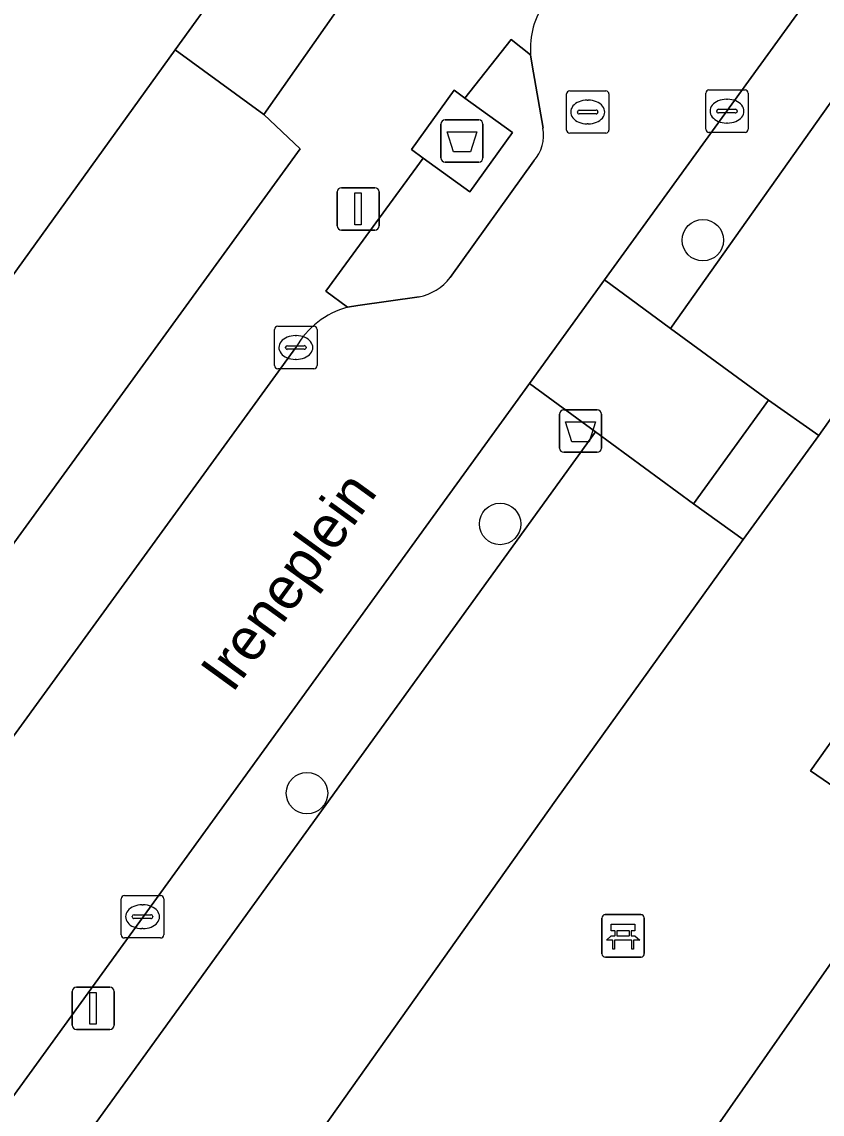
# Model space of a CAD drawing. Extents: x 160102 to 160934, y 382045 to 382923.
# Drawn here: x 160283.15 to 160302.04, y 382286.24 to 382312.01 of the extents above; entities that cross this region are included whole.
import ezdxf

# ---------------------------------------------------------------- set-up
doc = ezdxf.new("R2010")
doc.units = 0
for name, color, linetype in [('IMGEO_Afval_apart_plaats', 7, 'Continuous'), ('IMGEO_Afvalbak', 7, 'Continuous'), ('IMGEO_Bank', 7, 'Continuous'), ('IMGEO_Boom', 7, 'Continuous'), ('IMGEO_Groenvoorziening', 7, 'Continuous'), ('IMGEO_Hek', 7, 'Continuous'), ('IMGEO_Kolk', 7, 'Continuous'), ('IMGEO_Lichtmast', 7, 'Continuous'), ('IMGEO_Muur', 7, 'Continuous'), ('IMGEO_Openbare_ruimte_label', 7, 'Continuous'), ('IMGEO_Pand', 7, 'Continuous'), ('IMGEO_Rijbaan_lokaal_open', 7, 'Continuous'), ('IMGEO_Rioolput', 7, 'Continuous'), ('IMGEO_Terreindeel_open', 7, 'Continuous'), ('IMGEO_Terreindeel_zand', 7, 'Continuous'), ('IMGEO_Verkeerseiland_open', 7, 'Continuous'), ('IMGEO_Voetpad_gesloten', 7, 'Continuous'), ('IMGEO_Voetpad_op_trap', 7, 'Continuous'), ('IMGEO_Voetpad_open', 7, 'Continuous')]:
    doc.layers.add(name, color=color, linetype=linetype)

msp = doc.modelspace()

# ---------------------------------------------------------------- linework, layer by layer
at = {"layer": 'IMGEO_Afval_apart_plaats'}
for p, q in [((160293.042, 382308.794), (160293.042, 382309.594)), ((160293.042, 382309.594), (160293.042, 382308.794)), ((160293.142, 382309.694), (160293.932, 382309.694)), ((160293.932, 382309.694), (160293.142, 382309.694)), ((160294.032, 382309.594), (160294.032, 382308.794)), ((160294.032, 382308.794), (160294.032, 382309.594)), ((160293.932, 382308.694), (160293.142, 382308.694)), ((160293.142, 382308.694), (160293.932, 382308.694))]:
    msp.add_line(p, q, dxfattribs=at)
msp.add_lwpolyline([(160293.185, 382309.408), (160293.889, 382309.408), (160293.74, 382308.938), (160293.334, 382308.938), (160293.185, 382309.408)], dxfattribs=at)
for centre, start, end in [((160293.142, 382309.594), 90, 180), ((160293.142, 382309.594), 90, 180), ((160293.932, 382309.594), 0, 90), ((160293.932, 382309.594), 360, 90), ((160293.142, 382308.794), 180, 270), ((160293.142, 382308.794), 180, 270), ((160293.932, 382308.794), 270, 0), ((160293.932, 382308.794), 270, 0)]:
    msp.add_arc(centre, 0.1, start, end, dxfattribs=at)
at = {"layer": 'IMGEO_Afvalbak'}
for p, q in [((160295.84, 382301.953), (160295.84, 382302.753)), ((160295.84, 382302.753), (160295.84, 382301.953)), ((160295.94, 382302.853), (160296.73, 382302.853)), ((160296.73, 382302.853), (160295.94, 382302.853)), ((160296.83, 382302.753), (160296.83, 382301.953)), ((160296.83, 382301.953), (160296.83, 382302.753)), ((160296.73, 382301.853), (160295.94, 382301.853)), ((160295.94, 382301.853), (160296.73, 382301.853))]:
    msp.add_line(p, q, dxfattribs=at)
msp.add_lwpolyline([(160295.983, 382302.567), (160296.687, 382302.567), (160296.538, 382302.097), (160296.132, 382302.097), (160295.983, 382302.567)], dxfattribs=at)
for centre, start, end in [((160295.94, 382302.753), 90, 180), ((160295.94, 382302.753), 90, 180), ((160296.73, 382302.753), 0, 90), ((160296.73, 382302.753), 360, 90), ((160295.94, 382301.953), 180, 270), ((160295.94, 382301.953), 180, 270), ((160296.73, 382301.953), 270, 0), ((160296.73, 382301.953), 270, 0)]:
    msp.add_arc(centre, 0.1, start, end, dxfattribs=at)
at = {"layer": 'IMGEO_Bank'}
for p, q in [((160296.916, 382290.946), (160297.757, 382290.946)), ((160297.757, 382290.946), (160296.916, 382290.946)), ((160296.841, 382290.021), (160296.841, 382290.862)), ((160296.841, 382290.862), (160296.841, 382290.021)), ((160297.841, 382290.871), (160297.841, 382290.03)), ((160297.841, 382290.03), (160297.841, 382290.871)), ((160297.15, 382290.452), (160297.15, 382290.558)), ((160297.194, 382290.558), (160297.194, 382290.452)), ((160297.482, 382290.564), (160297.2, 382290.564)), ((160297.2, 382290.446), (160297.482, 382290.446)), ((160297.488, 382290.452), (160297.488, 382290.558)), ((160297.532, 382290.558), (160297.532, 382290.452)), ((160297.538, 382290.344), (160297.145, 382290.344)), ((160297.766, 382289.946), (160296.925, 382289.946)), ((160296.925, 382289.946), (160297.766, 382289.946))]:
    msp.add_line(p, q, dxfattribs=at)
for points in [[(160297.144, 382290.564), (160297.058, 382290.564), (160297.058, 382290.725), (160297.621, 382290.725), (160297.621, 382290.564), (160297.538, 382290.564)], [(160297.088, 382290.344), (160296.946, 382290.344), (160297.058, 382290.446), (160297.144, 382290.446)], [(160297.538, 382290.446), (160297.621, 382290.446), (160297.733, 382290.344), (160297.594, 382290.344)], [(160297.138, 382290.337), (160297.138, 382290.13), (160297.095, 382290.13), (160297.095, 382290.337)], [(160297.588, 382290.337), (160297.588, 382290.13), (160297.544, 382290.13), (160297.544, 382290.337)]]:
    msp.add_lwpolyline(points, dxfattribs=at)
for centre, radius, start, end in [((160296.919, 382290.868), 0.0779, 92.4484, 184.2845), ((160296.919, 382290.868), 0.0779, 92.4484, 184.2845), ((160297.763, 382290.868), 0.0779, 2.4484, 94.2845), ((160297.763, 382290.868), 0.0779, 2.4484, 94.2845), ((160297.143, 382290.557), 0.00671, 2.8957, 87.1043), ((160297.143, 382290.453), 0.00671, 272.8957, 357.1043), ((160297.2, 382290.557), 0.00671, 92.8957, 177.1043), ((160297.2, 382290.453), 0.00671, 182.8957, 267.1043), ((160297.482, 382290.557), 0.00671, 2.8957, 87.1043), ((160297.482, 382290.453), 0.00671, 272.8957, 357.1043), ((160297.539, 382290.557), 0.00671, 92.8957, 177.1043), ((160297.539, 382290.453), 0.00671, 182.8957, 267.1043), ((160297.088, 382290.337), 0.00671, 2.8957, 87.1043), ((160297.145, 382290.337), 0.00671, 92.8957, 177.1043), ((160297.537, 382290.337), 0.00671, 2.8957, 87.1043), ((160297.594, 382290.337), 0.00671, 92.8957, 177.1043), ((160296.919, 382290.024), 0.0779, 182.4484, 274.2845), ((160296.919, 382290.024), 0.0779, 182.4484, 274.2845), ((160297.763, 382290.024), 0.0779, 272.4484, 4.2845), ((160297.763, 382290.024), 0.0779, 272.4484, 4.2845)]:
    msp.add_arc(centre, radius, start, end, dxfattribs=at)
at = {"layer": 'IMGEO_Boom'}
for centre in [(160299.224, 382306.855), (160294.438, 382300.162), (160289.879, 382293.812)]:
    msp.add_circle(centre, 0.489, dxfattribs=at)
at = {"layer": 'IMGEO_Groenvoorziening'}
for points in [[(160317.776, 382334.705), (160296.902, 382305.917), (160298.463, 382304.774), (160305.65, 382314.925), (160311.427, 382322.892), (160312.348, 382323.715), (160313.537, 382323.945), (160314.27, 382323.554), (160326.937, 382313.97), (160329.476, 382312.184), (160329.555, 382312.339), (160331.921, 382316.994), (160317.11, 382327.578)], [(160296.687, 382302.334), (160295.13, 382303.476), (160272.677, 382272.508)], [(160273.638, 382266.243), (160274.689, 382265.5), (160280.538, 382261.367), (160295.738, 382251.003), (160296.529, 382252.151), (160288.689, 382257.509), (160279.811, 382263.578), (160277.714, 382265.011), (160274.955, 382266.953), (160274.32, 382267.634), (160273.922, 382268.422), (160273.723, 382269.369), (160273.795, 382270.291), (160274.113, 382271.141), (160296.687, 382302.334)]]:
    msp.add_lwpolyline(points, dxfattribs=at)
for points in [[(160313.479, 382309.206), (160307.069, 382313.871), (160305.771, 382314.835), (160305.65, 382314.925), (160298.463, 382304.774), (160300.776, 382303.081), (160301.959, 382302.247), (160304.682, 382306.09), (160308.267, 382303.482), (160308.758, 382303.125), (160311.202, 382306.272)], [(160289.716, 382309.012), (160288.861, 382309.817), (160286.771, 382311.345), (160282.759, 382305.787), (160278.806, 382300.311), (160280.822, 382298.79), (160281.865, 382298.215)], [(160297.248, 382282.645), (160304.236, 382292.65), (160301.765, 382294.341), (160308.267, 382303.482), (160304.682, 382306.09), (160301.959, 382302.247), (160300.173, 382299.793), (160295.749, 382293.643), (160288.929, 382284.04), (160286.328, 382280.377), (160302.677, 382268.897), (160305.902, 382273.485), (160313.714, 382284.598), (160314.569, 382285.862), (160314.443, 382285.95), (160307.36, 382275.744)], [(160288.929, 382284.04), (160295.749, 382293.643), (160300.173, 382299.793), (160299.004, 382300.635), (160296.687, 382302.334), (160274.113, 382271.141), (160273.795, 382270.291), (160273.723, 382269.369), (160273.922, 382268.422), (160274.32, 382267.634), (160274.955, 382266.953), (160277.714, 382265.011), (160280.088, 382268.322), (160278.607, 382269.505), (160280.325, 382271.923), (160284.995, 382278.5), (160286.295, 382280.331), (160286.328, 382280.377)]]:
    msp.add_lwpolyline(points, close=True, dxfattribs=at)
at = {"layer": 'IMGEO_Hek'}
for points in [[(160304.682, 382306.09), (160301.959, 382302.247)], [(160299.004, 382300.635), (160300.776, 382303.081)], [(160301.959, 382302.247), (160300.776, 382303.081)], [(160300.173, 382299.793), (160299.004, 382300.635)], [(160295.749, 382293.643), (160300.173, 382299.793)], [(160288.929, 382284.04), (160295.749, 382293.643)]]:
    msp.add_lwpolyline(points, dxfattribs=at)
at = {"layer": 'IMGEO_Kolk'}
for p, q in [((160299.292, 382309.473), (160299.292, 382310.325)), ((160299.367, 382310.399), (160300.219, 382310.399)), ((160300.293, 382310.325), (160300.293, 382309.473)), ((160299.78, 382310.179), (160299.805, 382310.179)), ((160299.551, 382309.893), (160299.551, 382309.905)), ((160299.989, 382309.856), (160299.591, 382309.856)), ((160299.594, 382309.942), (160299.992, 382309.942)), ((160300.035, 382309.905), (160300.035, 382309.893)), ((160299.803, 382309.619), (160299.778, 382309.619)), ((160300.219, 382309.399), (160299.367, 382309.399)), ((160289.19, 382304.824), (160290.042, 382304.824)), ((160289.115, 382303.898), (160289.115, 382304.75)), ((160289.603, 382304.604), (160289.628, 382304.604)), ((160290.116, 382304.75), (160290.116, 382303.898)), ((160289.374, 382304.318), (160289.374, 382304.33)), ((160289.417, 382304.367), (160289.815, 382304.367)), ((160289.858, 382304.33), (160289.858, 382304.318)), ((160289.812, 382304.281), (160289.414, 382304.281)), ((160289.626, 382304.044), (160289.601, 382304.044)), ((160290.042, 382303.824), (160289.19, 382303.824)), ((160285.496, 382290.471), (160285.496, 382291.323)), ((160285.571, 382291.397), (160286.423, 382291.397)), ((160285.984, 382291.177), (160286.009, 382291.177)), ((160286.497, 382291.323), (160286.497, 382290.471)), ((160285.755, 382290.891), (160285.755, 382290.903)), ((160285.798, 382290.94), (160286.196, 382290.94)), ((160286.239, 382290.903), (160286.239, 382290.891)), ((160286.193, 382290.854), (160285.795, 382290.854)), ((160286.423, 382290.397), (160285.571, 382290.397)), ((160286.007, 382290.617), (160285.982, 382290.617))]:
    msp.add_line(p, q, dxfattribs=at)
for points in [[(160299.292, 382309.473), (160299.292, 382310.325)], [(160299.367, 382310.399), (160300.219, 382310.399)], [(160300.293, 382310.325), (160300.293, 382309.473)], [(160300.219, 382309.399), (160299.367, 382309.399)], [(160289.19, 382304.824), (160290.042, 382304.824)], [(160289.115, 382303.898), (160289.115, 382304.75)], [(160290.116, 382304.75), (160290.116, 382303.898)], [(160290.042, 382303.824), (160289.19, 382303.824)], [(160285.496, 382290.471), (160285.496, 382291.323)], [(160285.571, 382291.397), (160286.423, 382291.397)], [(160286.497, 382291.323), (160286.497, 382290.471)], [(160286.423, 382290.397), (160285.571, 382290.397)]]:
    msp.add_lwpolyline(points, dxfattribs=at)
for centre, radius, start, end in [((160299.369, 382310.323), 0.0765, 91.552, 178.448), ((160299.369, 382310.323), 0.0765, 91.552, 178.448), ((160300.217, 382310.323), 0.0765, 1.552, 88.448), ((160300.217, 382310.323), 0.0765, 1.552, 88.448), ((160299.591, 382309.902), 0.0403, 85.8775, 175.7526), ((160299.588, 382309.892), 0.0366, 178.938, 274.7102), ((160299.992, 382309.899), 0.043, 264.8664, 352.4533), ((160299.996, 382309.904), 0.0386, 1.7309, 96.639), ((160299.369, 382309.475), 0.0765, 181.552, 268.448), ((160299.369, 382309.475), 0.0765, 181.552, 268.448), ((160300.217, 382309.475), 0.0765, 271.552, 358.448), ((160300.217, 382309.475), 0.0765, 271.552, 358.448), ((160289.192, 382304.748), 0.0765, 91.552, 178.448), ((160289.192, 382304.748), 0.0765, 91.552, 178.448), ((160290.04, 382304.748), 0.0765, 1.552, 88.448), ((160290.04, 382304.748), 0.0765, 1.552, 88.448), ((160289.414, 382304.327), 0.0403, 85.8775, 175.7526), ((160289.411, 382304.317), 0.0366, 178.938, 274.7102), ((160289.815, 382304.324), 0.043, 264.8664, 352.4533), ((160289.819, 382304.329), 0.0386, 1.7309, 96.639), ((160289.192, 382303.9), 0.0765, 181.552, 268.448), ((160289.192, 382303.9), 0.0765, 181.552, 268.448), ((160290.04, 382303.9), 0.0765, 271.552, 358.448), ((160290.04, 382303.9), 0.0765, 271.552, 358.448), ((160285.573, 382291.321), 0.0765, 91.552, 178.448), ((160285.573, 382291.321), 0.0765, 91.552, 178.448), ((160286.421, 382291.321), 0.0765, 1.552, 88.448), ((160286.421, 382291.321), 0.0765, 1.552, 88.448), ((160285.795, 382290.9), 0.0403, 85.8775, 175.7526), ((160286.2, 382290.902), 0.0386, 1.7309, 96.639), ((160285.792, 382290.89), 0.0366, 178.938, 274.7102), ((160286.196, 382290.897), 0.043, 264.8664, 352.4533), ((160285.573, 382290.473), 0.0765, 181.552, 268.448), ((160285.573, 382290.473), 0.0765, 181.552, 268.448), ((160286.421, 382290.473), 0.0765, 271.552, 358.448), ((160286.421, 382290.473), 0.0765, 271.552, 358.448)]:
    msp.add_arc(centre, radius, start, end, dxfattribs=at)
for centre, major_axis, ratio, start_param, end_param in [((160299.779, 382309.899), (-0.387, 0.002), 0.722429, 4.712389, 7.853982), ((160299.804, 382309.899), (-0.39, 0.002), 0.717154, 1.570796, 4.712389), ((160289.602, 382304.324), (-0.387, 0.002), 0.722429, 4.712389, 7.853982), ((160289.627, 382304.324), (-0.39, 0.002), 0.717154, 1.570796, 4.712389), ((160285.983, 382290.897), (-0.387, 0.002), 0.722429, 4.712389, 7.853982), ((160286.008, 382290.897), (-0.39, 0.002), 0.717154, 1.570796, 4.712389)]:
    msp.add_ellipse(centre, major_axis=major_axis, ratio=ratio, start_param=start_param, end_param=end_param, dxfattribs=at)
at = {"layer": 'IMGEO_Lichtmast'}
for p, q in [((160290.591, 382307.194), (160290.591, 382307.994)), ((160290.591, 382307.994), (160290.591, 382307.194)), ((160290.691, 382308.094), (160291.481, 382308.094)), ((160291.481, 382308.094), (160290.691, 382308.094)), ((160291.581, 382307.994), (160291.581, 382307.194)), ((160291.581, 382307.194), (160291.581, 382307.994)), ((160291.481, 382307.094), (160290.691, 382307.094)), ((160290.691, 382307.094), (160291.481, 382307.094)), ((160284.336, 382288.337), (160284.336, 382289.137)), ((160284.336, 382289.137), (160284.336, 382288.337)), ((160284.436, 382289.237), (160285.226, 382289.237)), ((160285.226, 382289.237), (160284.436, 382289.237)), ((160285.326, 382289.137), (160285.326, 382288.337)), ((160285.326, 382288.337), (160285.326, 382289.137)), ((160285.226, 382288.237), (160284.436, 382288.237)), ((160284.436, 382288.237), (160285.226, 382288.237))]:
    msp.add_line(p, q, dxfattribs=at)
for points in [[(160291.011, 382307.969), (160291.161, 382307.969), (160291.161, 382307.219), (160291.011, 382307.219), (160291.011, 382307.969)], [(160284.756, 382289.112), (160284.906, 382289.112), (160284.906, 382288.362), (160284.756, 382288.362), (160284.756, 382289.112)]]:
    msp.add_lwpolyline(points, dxfattribs=at)
for centre, start, end in [((160290.691, 382307.994), 90, 180), ((160290.691, 382307.994), 90, 180), ((160291.481, 382307.994), 0, 90), ((160291.481, 382307.994), 360, 90), ((160290.691, 382307.194), 180, 270), ((160290.691, 382307.194), 180, 270), ((160291.481, 382307.194), 270, 0), ((160291.481, 382307.194), 270, 0), ((160284.436, 382289.137), 90, 180), ((160284.436, 382289.137), 90, 180), ((160285.226, 382289.137), 0, 90), ((160285.226, 382289.137), 360, 90), ((160284.436, 382288.337), 180, 270), ((160284.436, 382288.337), 180, 270), ((160285.226, 382288.337), 270, 0), ((160285.226, 382288.337), 270, 0)]:
    msp.add_arc(centre, 0.1, start, end, dxfattribs=at)
at = {"layer": 'IMGEO_Muur'}
msp.add_lwpolyline([(160288.861, 382309.817), (160286.771, 382311.345)], dxfattribs=at)
at = {"layer": 'IMGEO_Pand'}
msp.add_lwpolyline([(160292.818, 382319.723), (160284.707, 382325.577), (160282.497, 382322.515), (160282.273, 382322.677), (160282.002, 382322.302), (160282.192, 382322.164), (160280.574, 382319.922), (160278.92, 382317.632), (160277.077, 382315.078), (160276.897, 382315.208), (160276.631, 382314.839), (160276.821, 382314.701), (160274.625, 382311.658), (160282.759, 382305.787), (160286.771, 382311.345), (160288.954, 382314.37)], close=True, dxfattribs=at)
at = {"layer": 'IMGEO_Rijbaan_lokaal_open'}
for points in [[(160295.13, 382303.476), (160296.902, 382305.917), (160317.776, 382334.705), (160321.169, 382339.422), (160322.712, 382341.589), (160318.665, 382344.472), (160295.507, 382312.474)], [(160295.158, 382311.231), (160295.195, 382310.984), (160295.45, 382309.498)], [(160295.235, 382308.724), (160293.255, 382305.977)], [(160292.523, 382305.518), (160291.08, 382305.311), (160290.837, 382305.276)], [(160289.616, 382304.324), (160268.175, 382274.836)], [(160247.485, 382256.979), (160264.533, 382261.812), (160272.677, 382272.508), (160295.13, 382303.476)]]:
    msp.add_lwpolyline(points, dxfattribs=at)
for centre, radius, start, end in [((160297.008, 382311.382), 1.856, 143.9659, 184.6676), ((160294.551, 382309.331), 0.914, 318.4225, 10.5292), ((160292.28, 382306.719), 1.226, 281.4527, 322.7267), ((160291.368, 382303.336), 2.011, 105.3082, 150.578)]:
    msp.add_arc(centre, radius, start, end, dxfattribs=at)
at = {"layer": 'IMGEO_Rioolput'}
for p, q in [((160296.005, 382309.453), (160296.005, 382310.305)), ((160296.08, 382310.379), (160296.932, 382310.379)), ((160297.006, 382310.305), (160297.006, 382309.453)), ((160296.493, 382310.159), (160296.518, 382310.159)), ((160296.264, 382309.873), (160296.264, 382309.885)), ((160296.702, 382309.836), (160296.304, 382309.836)), ((160296.307, 382309.922), (160296.705, 382309.922)), ((160296.748, 382309.885), (160296.748, 382309.873)), ((160296.516, 382309.599), (160296.491, 382309.599)), ((160296.932, 382309.379), (160296.08, 382309.379))]:
    msp.add_line(p, q, dxfattribs=at)
for points in [[(160296.005, 382309.453), (160296.005, 382310.305)], [(160296.08, 382310.379), (160296.932, 382310.379)], [(160297.006, 382310.305), (160297.006, 382309.453)], [(160296.932, 382309.379), (160296.08, 382309.379)]]:
    msp.add_lwpolyline(points, dxfattribs=at)
for centre, radius, start, end in [((160296.082, 382310.303), 0.0765, 91.552, 178.448), ((160296.082, 382310.303), 0.0765, 91.552, 178.448), ((160296.93, 382310.303), 0.0765, 1.552, 88.448), ((160296.93, 382310.303), 0.0765, 1.552, 88.448), ((160296.304, 382309.882), 0.0403, 85.8775, 175.7526), ((160296.301, 382309.872), 0.0366, 178.938, 274.7102), ((160296.705, 382309.879), 0.043, 264.8664, 352.4533), ((160296.709, 382309.884), 0.0386, 1.7309, 96.639), ((160296.082, 382309.455), 0.0765, 181.552, 268.448), ((160296.082, 382309.455), 0.0765, 181.552, 268.448), ((160296.93, 382309.455), 0.0765, 271.552, 358.448), ((160296.93, 382309.455), 0.0765, 271.552, 358.448)]:
    msp.add_arc(centre, radius, start, end, dxfattribs=at)
for centre, major_axis, ratio, start_param, end_param in [((160296.492, 382309.879), (-0.387, 0.002), 0.722429, 4.712389, 7.853982), ((160296.517, 382309.879), (-0.39, 0.002), 0.717154, 1.570796, 4.712389)]:
    msp.add_ellipse(centre, major_axis=major_axis, ratio=ratio, start_param=start_param, end_param=end_param, dxfattribs=at)
at = {"layer": 'IMGEO_Terreindeel_open'}
msp.add_lwpolyline([(160301.959, 382302.247), (160300.776, 382303.081), (160299.004, 382300.635), (160300.173, 382299.793)], close=True, dxfattribs=at)
at = {"layer": 'IMGEO_Terreindeel_zand'}
msp.add_lwpolyline([(160317.079, 382297.026), (160310.024, 382302.204), (160308.758, 382303.125), (160308.267, 382303.482), (160301.765, 382294.341), (160304.236, 382292.65), (160297.248, 382282.645), (160307.36, 382275.744), (160314.443, 382285.95), (160313.953, 382286.29), (160311.009, 382288.334)], close=True, dxfattribs=at)
at = {"layer": 'IMGEO_Verkeerseiland_open'}
for points in [[(160295.45, 382309.498), (160295.195, 382310.984), (160295.158, 382311.231), (160294.701, 382311.593), (160293.604, 382310.208), (160294.732, 382309.393), (160293.722, 382307.997), (160292.622, 382308.792), (160290.326, 382305.649), (160290.837, 382305.276), (160291.08, 382305.311), (160292.523, 382305.518)], [(160293.255, 382305.977), (160295.235, 382308.724)]]:
    msp.add_lwpolyline(points, dxfattribs=at)
for centre, radius, start, end in [((160294.551, 382309.331), 0.914, 318.4225, 10.5292), ((160292.28, 382306.719), 1.226, 281.4527, 322.7267)]:
    msp.add_arc(centre, radius, start, end, dxfattribs=at)
at = {"layer": 'IMGEO_Voetpad_gesloten'}
msp.add_lwpolyline([(160294.732, 382309.393), (160293.604, 382310.208), (160293.352, 382310.391), (160292.342, 382308.995), (160292.622, 382308.792), (160293.722, 382307.997)], close=True, dxfattribs=at)
at = {"layer": 'IMGEO_Voetpad_op_trap'}
msp.add_lwpolyline([(160291.034, 382312.917), (160288.954, 382314.37), (160286.771, 382311.345), (160288.861, 382309.817)], close=True, dxfattribs=at)
at = {"layer": 'IMGEO_Voetpad_open'}
for points in [[(160316.545, 382346.036), (160308.058, 382334.367), (160305.457, 382330.791), (160302.211, 382326.327), (160301.037, 382326.9), (160298.895, 382323.741), (160299.689, 382322.897), (160292.147, 382312.353), (160291.034, 382312.917), (160288.861, 382309.817), (160289.716, 382309.012), (160281.865, 382298.215), (160280.822, 382298.79), (160278.558, 382295.709), (160279.403, 382294.824), (160271.769, 382284.397), (160270.676, 382284.841), (160268.432, 382281.741), (160269.297, 382280.875), (160266.092, 382276.34), (160265.673, 382276.039), (160261.925, 382274.064), (160247.072, 382266.243)], [(160290.837, 382305.276), (160290.326, 382305.649), (160292.622, 382308.792), (160292.342, 382308.995), (160293.352, 382310.391), (160293.604, 382310.208), (160294.701, 382311.593), (160295.158, 382311.231)], [(160268.175, 382274.836), (160289.616, 382304.324)]]:
    msp.add_lwpolyline(points, dxfattribs=at)
msp.add_lwpolyline([(160296.902, 382305.917), (160295.13, 382303.476), (160296.687, 382302.334), (160299.004, 382300.635), (160300.776, 382303.081), (160298.463, 382304.774)], close=True, dxfattribs=at)
for centre, radius, start, end in [((160297.008, 382311.382), 1.856, 143.9659, 184.6676), ((160291.368, 382303.336), 2.011, 105.3082, 150.578)]:
    msp.add_arc(centre, radius, start, end, dxfattribs=at)

# ---------------------------------------------------------------- texts
at = {"layer": 'IMGEO_Openbare_ruimte_label'}
msp.add_text('Ireneplein', height=1, rotation=54.0695, dxfattribs=at).set_placement((160288.118, 382296.149))

doc.saveas('drawing.dxf')
